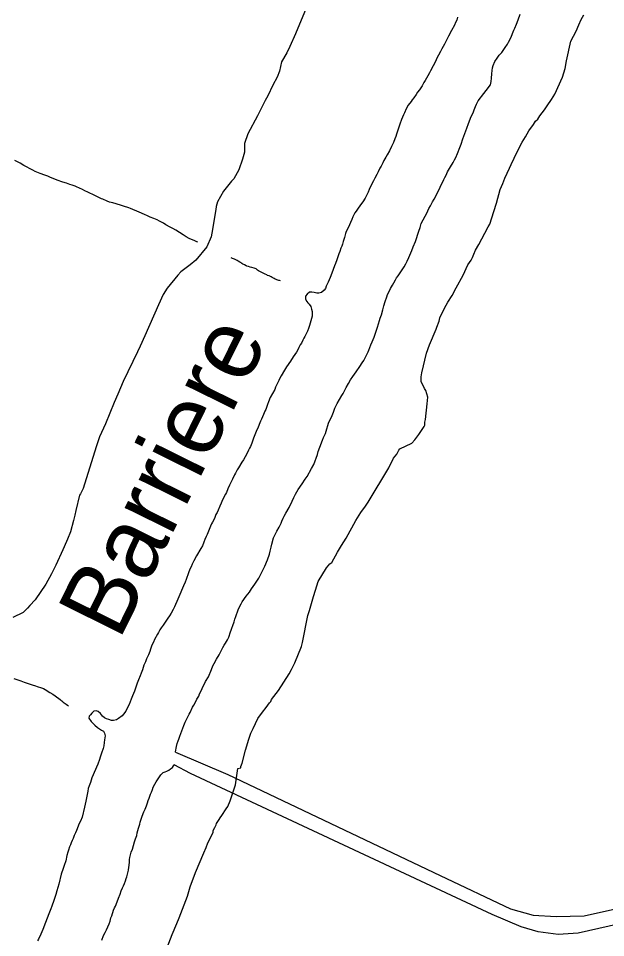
# Model space of a CAD drawing. Extents: x 3683613 to 3738215, y 469626 to 495384.
# Drawn here: x 3690972 to 3691935, y 484996 to 486505 of the extents above; entities that cross this region are included whole.
import ezdxf

# ---------------------------------------------------------------- set-up
doc = ezdxf.new("R2010")
doc.units = 0
for name, color, linetype in [('V-RIVR-IDEN', 7, 'Continuous'), ('V-SITE-VEGE', 7, 'Continuous'), ('V-TOPO-SHOR', 7, 'Continuous')]:
    doc.layers.add(name, color=color, linetype=linetype)

msp = doc.modelspace()

# ---------------------------------------------------------------- linework, layer by layer
at = {"layer": 'V-SITE-VEGE'}
for points in [[(3691451.9, 486541.9), (3691426.3, 486479.3), (3691417.1, 486458.5), (3691412.1, 486448.4), (3691403.6, 486433.3), (3691400, 486418.2), (3691396.5, 486408.1), (3691389.4, 486395.2), (3691380.9, 486377.9), (3691376.6, 486370), (3691363.8, 486344.8), (3691348.1, 486315.3), (3691342.5, 486299.5), (3691342.5, 486285.1), (3691339.7, 486273.6), (3691333.3, 486256.4), (3691325.5, 486241.3), (3691321.2, 486237.6), (3691308.4, 486221.1), (3691298.4, 486203.8), (3691296.3, 486195.9), (3691295.6, 486190.9), (3691289.3, 486152.1), (3691287.9, 486146.3), (3691280.8, 486129.8), (3691263, 486108.2), (3691253.7, 486100.2), (3691238.6, 486088.7), (3691233.6, 486083.6), (3691215.8, 486062), (3691209.4, 486051.9), (3691201.6, 486034.7), (3691179.5, 485983.6), (3691171.7, 485967.1), (3691167.5, 485957.7), (3691144, 485908.8), (3691134.8, 485887.9), (3691129.1, 485874.3), (3691114.9, 485839.7), (3691104.9, 485818.2), (3691099.3, 485801.6), (3691078.1, 485733.3), (3691073.8, 485724.7), (3691072.4, 485722.5), (3691066, 485697.4), (3691064.6, 485689.5), (3691062.5, 485680.9), (3691057.6, 485662.2), (3691052.6, 485650), (3691046.9, 485637.7), (3691044.8, 485632.7), (3691033.4, 485607.5)], [(3691378.4, 485374), (3691383.8, 485381.6), (3691385.9, 485383.7), (3691387, 485387), (3691398.7, 485402), (3691415.8, 485429), (3691420, 485436.5), (3691425.3, 485447.3), (3691436, 485474.2), (3691438.1, 485480.6), (3691446.5, 485524.7), (3691449.6, 485533.3), (3691456, 485555.9), (3691459.2, 485566.6), (3691463.4, 485580.6), (3691477.2, 485603.2), (3691482.6, 485609.7), (3691485.8, 485611.9), (3691495.4, 485629.1), (3691501.8, 485639.9), (3691509.2, 485651.7), (3691525.2, 485680.8), (3691533.7, 485693.7), (3691541.2, 485704.5), (3691545.5, 485710.9), (3691579.6, 485767), (3691587, 485783.1), (3691592.4, 485789.6), (3691595.6, 485796), (3691597.7, 485798.2), (3691617, 485807.9), (3691622.3, 485813.3), (3691628.7, 485822), (3691637.3, 485834.9), (3691638.3, 485837), (3691638.3, 485842.4), (3691639.4, 485846.7), (3691642.5, 485872.5), (3691643.5, 485883.2), (3691640.2, 485894), (3691638, 485897.2), (3691632.6, 485909), (3691632.6, 485916.5), (3691633.6, 485922.9), (3691641, 485955.2), (3691646.3, 485969.2), (3691656.9, 485995), (3691658, 485998.2), (3691662.2, 486007.9), (3691663.3, 486013.3), (3691670.7, 486029.4), (3691676.1, 486039.1), (3691683.5, 486049.9), (3691689.9, 486062.8), (3691701.6, 486083.3), (3691709.1, 486100.5), (3691714.4, 486108), (3691716.5, 486112.3), (3691718.6, 486117.7), (3691721.8, 486124.2), (3691727.2, 486133.9), (3691736.7, 486152.2), (3691742.1, 486162.9), (3691745.3, 486167.2), (3691751.6, 486187.7), (3691755.8, 486201.6), (3691762.2, 486224.2), (3691766.4, 486233.9), (3691769.6, 486242.5), (3691777.1, 486258.7), (3691780.2, 486265.1), (3691789.8, 486285.6), (3691798.3, 486301.7), (3691803.7, 486310.3), (3691809, 486320), (3691816.5, 486330.8), (3691819.7, 486336.2), (3691823.9, 486339.4), (3691827.1, 486344.8), (3691834.6, 486354.5), (3691838.9, 486361), (3691846.3, 486371.8), (3691851.7, 486380.4), (3691864.4, 486408.4), (3691868.7, 486422.3), (3691870.7, 486435.2), (3691878.1, 486467.5), (3691886.6, 486483.6), (3691890.9, 486494.4), (3691895.1, 486503), (3691899.4, 486510.5)], [(3691033.4, 485607.5), (3691026.3, 485593.1), (3691017.1, 485576.6), (3690999.2, 485550.6), (3690990.7, 485541.3), (3690987.1, 485537), (3690979.9, 485529.7), (3690962.8, 485521.8)], [(3691212.3, 484970.5), (3691223.9, 485001.3), (3691231.6, 485019.5), (3691235.5, 485029.1), (3691249, 485064.6), (3691253.8, 485080), (3691262.5, 485103), (3691275.9, 485135.6), (3691279.8, 485144.3), (3691282.7, 485151.9), (3691288.5, 485163.5), (3691291.4, 485169.2), (3691291.4, 485172.1), (3691294.3, 485176.9), (3691296.2, 485181.7), (3691297.1, 485183.6), (3691301, 485190.3), (3691302.9, 485193.2), (3691305.8, 485197), (3691312.5, 485207.6), (3691315.4, 485211.4), (3691319.3, 485221), (3691328, 485247), (3691331.9, 485273.8), (3691337, 485275), (3691337, 485277.2), (3691339.1, 485282.6), (3691344.4, 485304.1), (3691349.7, 485322.3), (3691352.9, 485332), (3691357.1, 485339.6), (3691364.6, 485355.7), (3691372, 485366.5), (3691378.4, 485374)]]:
    msp.add_lwpolyline(points, dxfattribs=at)
at = {"layer": 'V-TOPO-SHOR'}
for points in [[(3691692.3, 486506.5), (3691690.8, 486501.8), (3691688.7, 486497.8), (3691686.9, 486493.8), (3691682, 486484.6), (3691677.2, 486475.3), (3691675.1, 486471.3), (3691670.9, 486462.6), (3691668.8, 486458.7), (3691666.5, 486454.5), (3691664, 486450.2), (3691661, 486444.5), (3691658.9, 486440.5), (3691657.3, 486436.9), (3691655.4, 486433), (3691652.2, 486427.1), (3691647.8, 486418.4), (3691646.3, 486415.2), (3691643.6, 486410.5), (3691639.2, 486402.9), (3691637.1, 486399.7), (3691633.9, 486394.2), (3691629.5, 486387.4), (3691626.6, 486383.6), (3691624.1, 486379.9), (3691620.5, 486374.4), (3691617.7, 486370.8), (3691615.8, 486368.5), (3691611.2, 486362.1), (3691607.9, 486356.4), (3691605.1, 486349.6), (3691603.5, 486346.4), (3691601.8, 486342.4), (3691600.3, 486339), (3691597.4, 486330.9), (3691595.7, 486326.2), (3691593.8, 486319.9), (3691592, 486314.6), (3691590.7, 486310.7), (3691589.4, 486307.1), (3691586.9, 486301), (3691583.8, 486294.6), (3691580.4, 486287.2), (3691576.9, 486280.8), (3691574.5, 486277.2), (3691571.4, 486271.5), (3691569.5, 486267.9), (3691566.8, 486262.3), (3691564.9, 486258.7), (3691562.2, 486253.2), (3691559.9, 486248.8), (3691556.5, 486242.4), (3691554.4, 486238.1), (3691548.9, 486227.7), (3691547.3, 486223.7), (3691545.6, 486219.7), (3691540.5, 486209.7), (3691536.8, 486203.7), (3691534.4, 486200.8), (3691529, 486193.1), (3691525.8, 486188.4), (3691523.9, 486185.5), (3691520.4, 486178.9), (3691518.5, 486174.9), (3691512.6, 486161.1), (3691509.7, 486155.1), (3691508.6, 486151.9), (3691506.7, 486145.4), (3691504.7, 486138.4), (3691503.4, 486134.3), (3691502.2, 486130.7), (3691500.9, 486127.5), (3691499, 486122.2), (3691497.6, 486118.4), (3691494, 486108.5), (3691491.9, 486102.5), (3691490.2, 486098.5), (3691486.1, 486086.8), (3691483.3, 486079.6), (3691479.8, 486072), (3691478.1, 486068.6), (3691476.8, 486065.2), (3691475.4, 486061.6), (3691473.5, 486058.8), (3691469, 486055.2)], [(3691617.2, 486124.1), (3691619.3, 486129.8), (3691623.1, 486138.7), (3691628.7, 486155.7), (3691630.8, 486161.8), (3691632.7, 486168), (3691639, 486180.3), (3691641.5, 486185), (3691645.3, 486192.6), (3691648, 486197.3), (3691651.3, 486203.9), (3691653.7, 486208.1), (3691656.8, 486214), (3691658.9, 486218.1), (3691661.8, 486223.8), (3691663.5, 486227.8), (3691665, 486231.7), (3691668.3, 486237.8), (3691669.6, 486240.6), (3691671.5, 486243.8), (3691673.2, 486247.4), (3691675.5, 486252.7), (3691680.3, 486261.2), (3691684.7, 486268.2), (3691687.2, 486272.6), (3691689.3, 486276.7), (3691692.1, 486282.8), (3691695.8, 486293), (3691697.9, 486298.5), (3691700.9, 486307), (3691705.9, 486320), (3691707.5, 486324.8), (3691710.1, 486332.1), (3691714.4, 486343.7), (3691717.6, 486349.9), (3691719.3, 486354.5), (3691721.6, 486360.1), (3691723.3, 486363.7), (3691726.2, 486369.2), (3691735.2, 486381.7), (3691739, 486386.4), (3691746, 486395.6), (3691747, 486400.9), (3691748, 486406.6), (3691748.4, 486414), (3691749, 486419.1), (3691749.4, 486423.7), (3691750.5, 486427.6), (3691753.2, 486434.1), (3691757, 486439.7), (3691760.6, 486444.1), (3691762.5, 486446.5), (3691764.6, 486449), (3691768.2, 486453.5), (3691770.3, 486456.7), (3691774.3, 486462.6), (3691775.9, 486465.6), (3691779.5, 486473), (3691784.7, 486485.5), (3691786.2, 486488.7), (3691788.7, 486495.5), (3691791.7, 486502.5), (3691794.6, 486511.8)], [(3691266, 486137.6), (3691264.5, 486138.1), (3691261.1, 486139.7), (3691252, 486143.7), (3691246.9, 486146.5), (3691242.4, 486149.4), (3691229.9, 486157.4), (3691225.2, 486159.9), (3691220.7, 486162.2), (3691213.9, 486166), (3691209.9, 486168.7), (3691203.3, 486172.1), (3691199.3, 486174.2), (3691193.8, 486176.3), (3691187.8, 486178.6), (3691183.6, 486180.5), (3691178.7, 486182.8), (3691170.2, 486186.8), (3691155.6, 486192.6), (3691152.8, 486193.7), (3691144.3, 486196.4), (3691139.2, 486198.3), (3691126.9, 486201.8), (3691121.4, 486203.3), (3691117.8, 486204.7), (3691110.2, 486208.1), (3691108.1, 486208.9), (3691101.7, 486212.1), (3691097.2, 486214.2), (3691085.6, 486219.4), (3691081.1, 486221.7), (3691077.1, 486224), (3691067.5, 486228.2), (3691066.4, 486228.9), (3691064.8, 486229.3), (3691060.3, 486230.9), (3691056.1, 486232.4), (3691051, 486234.1), (3691044.8, 486236), (3691035.7, 486239.5), (3691023.4, 486244.3), (3691020.4, 486245.6), (3691015.1, 486247.7), (3691007.9, 486250.2), (3690999.4, 486253.5), (3690995.4, 486255.6), (3690991.1, 486257.9), (3690985.2, 486261.3), (3690980.9, 486263.4), (3690974.8, 486267), (3690972.7, 486268.2), (3690966.3, 486271.6)], [(3691309.5, 485476.4), (3691311.4, 485479.4), (3691314.7, 485484.9), (3691317.3, 485489.2), (3691319.8, 485498.1), (3691320.8, 485501), (3691321.9, 485504), (3691323.5, 485508.7), (3691325.6, 485514.4), (3691326.9, 485518.7), (3691328.5, 485523.5), (3691332.5, 485534.1), (3691335.2, 485540.1), (3691337.1, 485543.9), (3691339, 485547.5), (3691345.5, 485556.4), (3691350.8, 485563.5), (3691354.4, 485568.6), (3691359.9, 485576.4), (3691363.2, 485581.3), (3691366.2, 485586), (3691369.7, 485592.8), (3691376.2, 485605.7), (3691380.4, 485616.1), (3691383.8, 485625.5), (3691385, 485630.3), (3691386.5, 485637.3), (3691387.3, 485641.8), (3691390.4, 485652.4), (3691392.7, 485656.8), (3691395.9, 485663.2), (3691399.7, 485670), (3691402.8, 485676.6), (3691403.9, 485679.6), (3691405.9, 485684.9), (3691407.6, 485688), (3691410.6, 485692.7), (3691415.8, 485702.1), (3691420.9, 485712.7), (3691423.8, 485718.8), (3691426.5, 485724.1), (3691430.5, 485731.6), (3691437.5, 485740.9), (3691442.5, 485748.4), (3691445.5, 485753.2), (3691452.8, 485766), (3691456.6, 485772.8), (3691462.4, 485788.9), (3691463.5, 485794), (3691466.2, 485801.2), (3691470.8, 485812.5), (3691472.5, 485816.9), (3691475.4, 485823.7), (3691477.7, 485831.5), (3691479.4, 485836.9), (3691480.6, 485840.5), (3691486.5, 485853), (3691488.8, 485858.7), (3691490.9, 485864.9), (3691492.4, 485868.3), (3691494.7, 485872.9), (3691502.4, 485885.7), (3691504.5, 485889.3), (3691506.2, 485892.7), (3691509.6, 485898.8), (3691513.4, 485905.6), (3691516.7, 485911.4), (3691520.3, 485916.9), (3691525.6, 485925), (3691531.7, 485933.5), (3691535.7, 485939.4), (3691538.2, 485943.2), (3691545.3, 485957.7), (3691546.6, 485960.4), (3691550.1, 485968.9), (3691552.2, 485974.2), (3691555.4, 485981.7), (3691556.8, 485986.3), (3691559.3, 485993.3), (3691560.6, 485997.8), (3691563.9, 486008.8), (3691565.4, 486012.6), (3691567.3, 486018.4), (3691569.8, 486026.4), (3691571.4, 486033.2), (3691573.3, 486040.2), (3691576, 486047.8), (3691577.5, 486051.7), (3691580.4, 486057.8), (3691582.3, 486061.4), (3691585.5, 486066.9), (3691587.4, 486071), (3691590.3, 486075.9), (3691592, 486078.8), (3691594.5, 486082.4), (3691599.1, 486089), (3691604.4, 486097.1), (3691607.3, 486101.8), (3691609.7, 486106.2), (3691612.4, 486112.6), (3691617.2, 486124.1)], [(3691401.6, 486073.9), (3691400.1, 486074.5), (3691399.1, 486074.9), (3691397.6, 486075.4), (3691392.9, 486077), (3691391.4, 486077.9), (3691390.4, 486078.3), (3691388.2, 486079.5), (3691386.7, 486080.4), (3691384.4, 486081.6), (3691383.4, 486082.1), (3691380.6, 486083.1), (3691379.1, 486084.2), (3691376.8, 486085.2), (3691374.7, 486086), (3691373.4, 486086.7), (3691369.1, 486089), (3691367, 486090.2), (3691365.9, 486090.7), (3691364.2, 486091.5), (3691362.8, 486092.8), (3691361.7, 486093.6), (3691358.5, 486094.9), (3691354.9, 486096.1), (3691351.9, 486096.7), (3691349.2, 486097.4), (3691346.6, 486098.2), (3691345.6, 486098.6), (3691342.6, 486100.1), (3691340.1, 486101.6), (3691338.6, 486102.4), (3691337.1, 486103.5), (3691335, 486104.7), (3691332.4, 486106.4), (3691330.5, 486107.2), (3691328.8, 486108.5), (3691326.2, 486109.8), (3691324.8, 486110.2), (3691323.3, 486110.8), (3691320.7, 486111.8)], [(3691469, 486055.2), (3691464.4, 486053.9), (3691461.2, 486053.9), (3691457, 486054.9), (3691453.4, 486055.5), (3691449.1, 486055.5), (3691445.3, 486052.1), (3691442.6, 486048.9), (3691442.8, 486044), (3691444.8, 486040.4), (3691446.7, 486038.1), (3691449, 486035.6), (3691451.4, 486031.8), (3691452.4, 486027.6), (3691453.5, 486023.5), (3691453.7, 486019.3), (3691453.6, 486015.9), (3691449.6, 486000.9), (3691447.7, 485996), (3691446, 485991.7), (3691441.6, 485983), (3691440.2, 485979.8), (3691438.5, 485976.7), (3691436, 485972), (3691434.3, 485969), (3691432, 485964.8), (3691430.5, 485961.8), (3691428, 485957.3), (3691422.7, 485949.3), (3691418.1, 485942.5), (3691411.8, 485933.1), (3691408.4, 485927.4), (3691403, 485918.3), (3691400.6, 485914.2), (3691399.2, 485910.8), (3691396.7, 485905.9), (3691393.7, 485899.4), (3691392.3, 485896), (3691385.1, 485882.8), (3691382.2, 485875.8), (3691380.7, 485871.3), (3691377.6, 485863.1), (3691376.1, 485860.1), (3691373.8, 485854.8), (3691372.1, 485850.8), (3691370.7, 485847.1), (3691369, 485844), (3691367.9, 485841), (3691365, 485834.2), (3691362.1, 485827), (3691357.7, 485816), (3691355.8, 485811.1), (3691354.5, 485807.7), (3691352.7, 485802.4), (3691351, 485799.4), (3691349.5, 485796.4), (3691347.2, 485791.5), (3691343.8, 485785.2), (3691340.9, 485780.1), (3691338.6, 485776.7), (3691333.1, 485767.3), (3691330.8, 485763.7), (3691328.1, 485758.6), (3691326.4, 485755.7), (3691323, 485748.9), (3691319.7, 485742.1), (3691318, 485738.7), (3691315.5, 485732.7), (3691313, 485727), (3691311.5, 485723.8), (3691306.9, 485714.5), (3691304.6, 485709.4), (3691302.3, 485704.1), (3691299.6, 485697.7), (3691297.7, 485693.7), (3691295.8, 485690.5), (3691293.3, 485684.3), (3691290.3, 485678.2), (3691288.7, 485675.2), (3691287.2, 485671.6), (3691285.9, 485668.6), (3691283.6, 485663.3), (3691281.5, 485658), (3691279.9, 485654.6), (3691277.8, 485649.5), (3691276.1, 485645.5), (3691273.6, 485639.1), (3691271.3, 485634.7), (3691264.1, 485623), (3691259.5, 485614.9), (3691256.8, 485609), (3691255.1, 485604.9), (3691253.2, 485600.9), (3691250.9, 485594.8), (3691246.9, 485584.1), (3691245.3, 485579.9), (3691242.7, 485573.8), (3691240.9, 485569.7), (3691236.7, 485559.3), (3691235, 485555.5), (3691233.3, 485551.5)], [(3691233.3, 485551.5), (3691227.7, 485538.9), (3691225.6, 485534.7), (3691222.4, 485528.8), (3691219.5, 485524.3), (3691217.1, 485520.7), (3691209.4, 485509.2), (3691206.2, 485504.7), (3691203.7, 485501.6), (3691201.6, 485497.3), (3691199.9, 485494.5), (3691195.3, 485485.6), (3691193.4, 485481.4), (3691191.5, 485477.6), (3691190, 485474.6), (3691188.6, 485469.9), (3691187.3, 485465.9), (3691185.4, 485460.6), (3691182.1, 485453.6), (3691180.2, 485448.7), (3691177.9, 485443.2), (3691175.4, 485435.6), (3691173.5, 485430.5), (3691171.8, 485426), (3691169.1, 485419.4), (3691166.8, 485414.1), (3691163.9, 485405.8), (3691162.2, 485401), (3691159.1, 485393.1), (3691157.8, 485390.4), (3691156.8, 485387.4), (3691153.4, 485378.7), (3691151.1, 485374.2), (3691148.2, 485368.1), (3691144.2, 485362.8), (3691142.1, 485360.4), (3691136.2, 485355.7), (3691132.8, 485354), (3691128.1, 485352.5), (3691124.5, 485352.9), (3691120.1, 485354.2), (3691116.7, 485355.4), (3691113.3, 485357.1), (3691109.7, 485359.6), (3691106.5, 485364.3), (3691102.9, 485367.7), (3691099.5, 485368.5), (3691095.9, 485367.8), (3691092.3, 485364.9), (3691090, 485362.1), (3691088.1, 485359.5), (3691087.7, 485356.4), (3691091.5, 485350.9), (3691095.1, 485347.3), (3691097.5, 485345.2), (3691101.5, 485341.4), (3691108.5, 485337), (3691111.3, 485335.1), (3691113.4, 485331.7), (3691114.1, 485327.5), (3691113.4, 485320.9), (3691112.8, 485316.7), (3691111.8, 485310.9), (3691110.8, 485306.7), (3691108.3, 485298.8), (3691106, 485292.3), (3691104.7, 485288.7), (3691102, 485281.2), (3691100.1, 485275.9), (3691098.4, 485272.1), (3691092.3, 485258.5), (3691090, 485251.1), (3691088.2, 485245.4), (3691086.5, 485241.3), (3691085.7, 485236.7), (3691082.6, 485220.4), (3691080.5, 485210.6), (3691076.5, 485194.3), (3691073.8, 485187.7), (3691071.7, 485183.5), (3691067.1, 485172), (3691065.4, 485168.6), (3691063.3, 485163.7), (3691061.5, 485159.3), (3691060.2, 485155.9), (3691058.7, 485151.8), (3691057.5, 485148.4), (3691056, 485145.3), (3691053.9, 485139.7), (3691053.1, 485136.6), (3691051.6, 485131), (3691049.6, 485122.4), (3691046.8, 485114.7), (3691045.4, 485110), (3691042.2, 485100.3), (3691038.1, 485084.2), (3691036.4, 485078.7), (3691035, 485072.9), (3691033.5, 485067.4), (3691030, 485057.2), (3691026.6, 485048.1)], [(3691229.5, 485300.8), (3691229.6, 485301.3), (3691231, 485309.8), (3691232.5, 485315.1), (3691233.8, 485319.3), (3691234.8, 485322.3), (3691236.9, 485327.2), (3691238.4, 485331.6), (3691243, 485344.4), (3691245.7, 485350.1), (3691249.5, 485357.7), (3691252, 485362.8), (3691253.7, 485366), (3691257.6, 485374.5), (3691259.5, 485377.9), (3691262.9, 485383.6), (3691264.8, 485387.5), (3691267.7, 485392.8), (3691269.2, 485396.2), (3691271.7, 485401.3), (3691273.2, 485405.1), (3691278.8, 485416.8), (3691283.5, 485424.4), (3691288.9, 485436.1), (3691291, 485442.2), (3691293.1, 485446.1), (3691297.1, 485453.1), (3691301.1, 485460.3), (3691303, 485463.9), (3691307, 485472.2), (3691309.5, 485476.4)], [(3690964.5, 485421.4), (3690974.1, 485418.5), (3690975.8, 485417.6), (3690981.3, 485415.6), (3690994.8, 485411.2), (3690999.9, 485409.7), (3691002.5, 485408.7), (3691009.9, 485406.2), (3691013.1, 485404.9), (3691015.8, 485403.6), (3691023.3, 485398.8), (3691028.6, 485395.7), (3691032, 485393.3), (3691040.7, 485387), (3691041.8, 485386.2), (3691043.3, 485384.9), (3691045.6, 485383), (3691048.4, 485380.5), (3691050.1, 485379.7), (3691052.4, 485377.8), (3691053.9, 485376.9)], [(3691229.5, 485300.8), (3691315.5, 485263.9), (3691663.8, 485098.6), (3691779.2, 485043.9), (3691815.9, 485033.3), (3691853.7, 485031.2), (3691899.8, 485032.2), (3691966, 485046.8), (3692029, 485070.8), (3692089.5, 485117.5)], [(3691108.6, 484992.4), (3691111.5, 484999.8), (3691114.1, 485004.9), (3691116.4, 485009.3), (3691118.7, 485014), (3691120.8, 485019.1), (3691122.2, 485023.6), (3691123.7, 485028.7), (3691125, 485032.3), (3691128.1, 485041.2), (3691129.8, 485045.2), (3691131.2, 485048.2), (3691133.7, 485055), (3691136.3, 485061.1), (3691138.6, 485067.7), (3691140.6, 485073.4), (3691142.7, 485077.9), (3691144.4, 485081.5), (3691145.9, 485085.1), (3691147.6, 485089.8), (3691148.6, 485093.4), (3691149.6, 485096.3), (3691152.4, 485107.2), (3691153, 485111.8), (3691153.6, 485114.8), (3691154.2, 485120.7), (3691154.4, 485124.5), (3691154.8, 485127.7), (3691157.1, 485136.6), (3691159, 485141.5), (3691160.6, 485147.6), (3691162.3, 485153.4), (3691164.2, 485158.5), (3691166.1, 485164), (3691166.9, 485168.2), (3691169, 485175.9), (3691170.9, 485182.4), (3691171.5, 485185.6), (3691174.8, 485195.6), (3691177.8, 485202.6), (3691179.8, 485207), (3691181.9, 485212.8), (3691183.6, 485217.7), (3691184.9, 485221.5), (3691186.5, 485225.3), (3691188.4, 485231.7), (3691190.1, 485235.3), (3691191.8, 485239.7), (3691193.2, 485243.5), (3691195.5, 485248), (3691198.1, 485252), (3691201, 485256.7), (3691203.1, 485260.1), (3691205.8, 485263.5), (3691209.6, 485267.1), (3691212.4, 485268.6), (3691215.3, 485269.5), (3691218.7, 485271.4), (3691221.5, 485273.3), (3691224.4, 485275.7), (3691226.5, 485278.4), (3691227.2, 485279.7)], [(3691254.4, 485265.9), (3691227.2, 485279.7)], [(3692092.4, 485090.5), (3691991.5, 485026.6), (3691889.7, 485003.6), (3691857.1, 485001.6), (3691824.6, 485005.8), (3691796.3, 485014.3), (3691749.1, 485034.3), (3691254.4, 485265.9)], [(3691026.6, 485048.1), (3691024.9, 485043.9), (3691021.8, 485035.2), (3691019.3, 485028.2), (3691016.6, 485021), (3691012.2, 485009.7), (3691010.3, 485005.9), (3691008.6, 485002.1), (3691004.8, 484994), (3691003.1, 484991.2)]]:
    msp.add_lwpolyline(points, dxfattribs=at)

# ---------------------------------------------------------------- texts
at = {"layer": 'V-RIVR-IDEN'}
msp.add_text('Barriere', height=116, rotation=63.6456, dxfattribs=at).set_placement((3691137.1, 485482.6))

doc.saveas('drawing.dxf')
